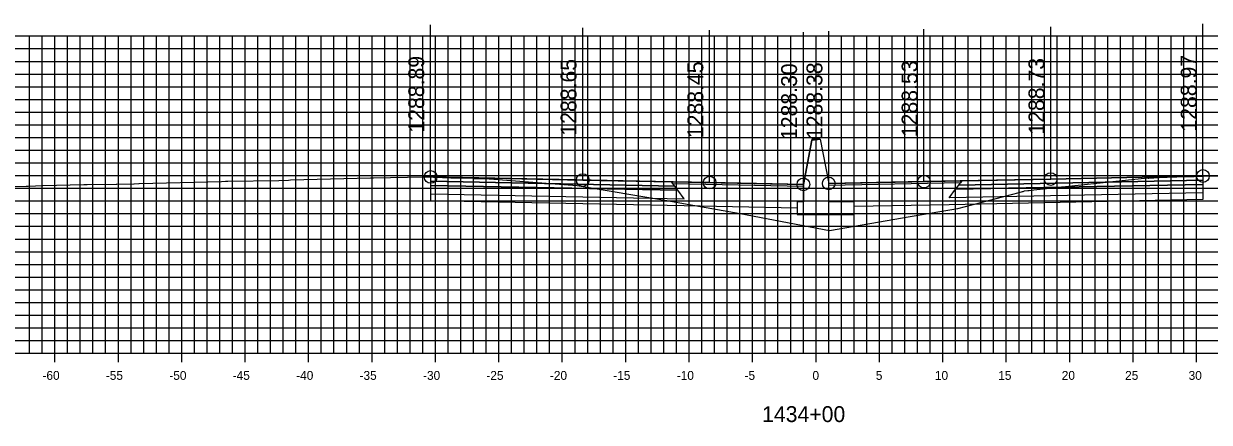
# Model space of a CAD drawing. Extents: x 674939 to 678919, y 750652 to 765176.
# Drawn here: x 678686.1 to 678779.5, y 758577.1 to 758608.5 of the extents above; entities that cross this region are included whole.
import ezdxf

# ---------------------------------------------------------------- set-up
doc = ezdxf.new("R2010")
doc.units = 0
for name, color, linetype in [('R_Alt Surface', 7, 'Continuous'), ('R_Axis', 7, 'Continuous'), ('R_Axis Annot', 7, 'Continuous'), ('R_Exist Surface', 7, 'Continuous'), ('R_Fin Surface', 7, 'Continuous'), ('R_Grid', 7, 'Continuous'), ('R_No Plot', 7, 'Continuous'), ('R_Proposed Road', 7, 'Continuous'), ('R_Xsect Elev', 7, 'Continuous')]:
    doc.layers.add(name, color=color, linetype=linetype)

msp = doc.modelspace()

# ---------------------------------------------------------------- linework, layer by layer
for points in [[(678748.203, 758599.35), (678747.533, 758595.85)], [(678748.863, 758599.426), (678748.863, 758599.426), (678748.203, 758599.426), (678748.203, 758599.35)], [(678748.863, 758599.426), (678749.533, 758595.926)]]:
    msp.add_lwpolyline(points)
at = {"layer": 'R_Alt Surface'}
for points in [[(678718.146, 758596.108), (678718.146, 758595.778), (678737.646, 758595.388), (678737.396, 758595.723)], [(678718.146, 758595.778), (678718.146, 758595.118), (678738.146, 758594.718), (678737.646, 758595.388)], [(678779.032, 758595.856), (678779.032, 758595.196), (678759.032, 758594.796), (678759.532, 758595.466)], [(678779.032, 758596.186), (678779.032, 758595.856), (678759.532, 758595.466), (678759.782, 758595.801)]]:
    msp.add_lwpolyline(points, close=True, dxfattribs=at)
for points in [[(678718.146, 758595.118), (678718.146, 758594.578), (678738.146, 758594.178), (678747.033, 758594)], [(678779.032, 758595.196), (678779.032, 758594.656), (678759.032, 758594.256), (678751.533, 758594.106)]]:
    msp.add_lwpolyline(points, dxfattribs=at)
at = {"layer": 'R_Axis'}
for p, q in [((678688.533, 758581.851), (678688.533, 758583.251)), ((678693.533, 758581.851), (678693.533, 758583.251)), ((678698.533, 758581.851), (678698.533, 758583.251)), ((678703.533, 758581.851), (678703.533, 758583.251)), ((678708.533, 758581.851), (678708.533, 758583.251)), ((678713.533, 758581.851), (678713.533, 758583.251)), ((678718.533, 758581.851), (678718.533, 758583.251)), ((678723.533, 758581.851), (678723.533, 758583.251)), ((678728.533, 758581.851), (678728.533, 758583.251)), ((678733.533, 758581.851), (678733.533, 758583.251)), ((678738.533, 758581.851), (678738.533, 758583.251)), ((678743.533, 758581.851), (678743.533, 758583.251)), ((678748.533, 758581.851), (678748.533, 758583.251)), ((678753.533, 758581.851), (678753.533, 758583.251)), ((678758.533, 758581.851), (678758.533, 758583.251)), ((678763.533, 758581.851), (678763.533, 758583.251)), ((678768.533, 758581.851), (678768.533, 758583.251)), ((678773.533, 758581.851), (678773.533, 758583.251)), ((678778.533, 758581.851), (678778.533, 758583.251)), ((678598.533, 758582.551), (678898.533, 758582.551))]:
    msp.add_line(p, q, dxfattribs=at)
at = {"layer": 'R_Exist Surface'}
msp.add_lwpolyline([(678683.977, 758595.669), (678686.268, 758595.707), (678686.43, 758595.711), (678687.575, 758595.757), (678690.821, 758595.838), (678691.066, 758595.843), (678693.358, 758595.861), (678693.421, 758595.86), (678694.758, 758595.905), (678694.774, 758595.906), (678694.782, 758595.907), (678695.156, 758595.926), (678695.184, 758595.928), (678701.676, 758596.093), (678701.976, 758596.1), (678702.167, 758596.103), (678706.176, 758596.166), (678706.94, 758596.199), (678707.103, 758596.204), (678713.403, 758596.369), (678713.658, 758596.375), (678717.667, 758596.443), (678717.777, 758596.444), (678717.793, 758596.445), (678718.146, 758596.438), (678718.148, 758596.438), (678718.367, 758596.435), (678718.404, 758596.432), (678719.74, 758596.372), (678719.777, 758596.371), (678719.813, 758596.372), (678721.531, 758596.333), (678721.549, 758596.331), (678721.622, 758596.328), (678722.768, 758596.284), (678722.777, 758596.286), (678722.783, 758596.288), (678725.864, 758596.069), (678729.697, 758595.758), (678736.767, 758594.573), (678738.526, 758594.264), (678742.54, 758593.548), (678749.596, 758592.227), (678755.952, 758593.315), (678759.706, 758593.944), (678764.556, 758595.224), (678764.795, 758595.287), (678764.861, 758595.304), (678764.975, 758595.336), (678765.217, 758595.363), (678765.337, 758595.376), (678765.713, 758595.416), (678774.649, 758596.376), (678774.657, 758596.374), (678774.704, 758596.357), (678774.759, 758596.357), (678775.968, 758596.419), (678776.214, 758596.433), (678777.768, 758596.474), (678777.987, 758596.477), (678778.332, 758596.47), (678778.964, 758596.509), (678779.032, 758596.516), (678779.046, 758596.517), (678779.277, 758596.531), (678780.343, 758596.516)], dxfattribs=at)
at = {"layer": 'R_Fin Surface'}
for points in [[(678718.146, 758596.438), (678730.146, 758596.198), (678737.146, 758596.058), (678740.146, 758595.998), (678747.533, 758595.85), (678748.203, 758599.35), (678748.863, 758599.426), (678749.533, 758595.926), (678757.032, 758596.076), (678760.032, 758596.136), (678767.032, 758596.276), (678779.032, 758596.516)], [(678747.533, 758595.85), (678740.146, 758595.998), (678730.146, 758596.198), (678718.146, 758596.438)], [(678779.032, 758596.516), (678767.032, 758596.276), (678757.032, 758596.076), (678749.533, 758595.926)]]:
    msp.add_lwpolyline(points, dxfattribs=at)
for points in [[(678718.146, 758596.438), (678718.146, 758596.108), (678737.396, 758595.723), (678737.146, 758596.058)], [(678737.146, 758596.058), (678747.533, 758595.85), (678747.537, 758595.693), (678737.265, 758595.898)], [(678759.913, 758595.976), (678749.533, 758595.769), (678749.533, 758595.926), (678760.032, 758596.136)], [(678779.032, 758596.516), (678779.032, 758596.186), (678759.782, 758595.801), (678760.032, 758596.136)]]:
    msp.add_lwpolyline(points, close=True, dxfattribs=at)
at = {"layer": 'R_Grid'}
for p, q in [((678598.533, 758607.551), (678898.533, 758607.551)), ((678686.533, 758582.551), (678686.533, 758607.551)), ((678687.533, 758582.551), (678687.533, 758607.551)), ((678688.533, 758582.551), (678688.533, 758607.551)), ((678689.533, 758582.551), (678689.533, 758607.551)), ((678690.533, 758582.551), (678690.533, 758607.551)), ((678691.533, 758582.551), (678691.533, 758607.551)), ((678692.533, 758582.551), (678692.533, 758607.551)), ((678693.533, 758582.551), (678693.533, 758607.551)), ((678694.533, 758582.551), (678694.533, 758607.551)), ((678695.533, 758582.551), (678695.533, 758607.551)), ((678696.533, 758582.551), (678696.533, 758607.551)), ((678697.533, 758582.551), (678697.533, 758607.551)), ((678698.533, 758582.551), (678698.533, 758607.551)), ((678699.533, 758582.551), (678699.533, 758607.551)), ((678700.533, 758582.551), (678700.533, 758607.551)), ((678701.533, 758582.551), (678701.533, 758607.551)), ((678702.533, 758582.551), (678702.533, 758607.551)), ((678703.533, 758582.551), (678703.533, 758607.551)), ((678704.533, 758582.551), (678704.533, 758607.551)), ((678705.533, 758582.551), (678705.533, 758607.551)), ((678706.533, 758582.551), (678706.533, 758607.551)), ((678707.533, 758582.551), (678707.533, 758607.551)), ((678708.533, 758582.551), (678708.533, 758607.551)), ((678709.533, 758582.551), (678709.533, 758607.551)), ((678710.533, 758582.551), (678710.533, 758607.551)), ((678711.533, 758582.551), (678711.533, 758607.551)), ((678712.533, 758582.551), (678712.533, 758607.551)), ((678713.533, 758582.551), (678713.533, 758607.551)), ((678714.533, 758582.551), (678714.533, 758607.551)), ((678715.533, 758582.551), (678715.533, 758607.551)), ((678716.533, 758582.551), (678716.533, 758607.551)), ((678717.533, 758582.551), (678717.533, 758607.551)), ((678718.533, 758582.551), (678718.533, 758607.551)), ((678719.533, 758582.551), (678719.533, 758607.551)), ((678720.533, 758582.551), (678720.533, 758607.551)), ((678721.533, 758582.551), (678721.533, 758607.551)), ((678722.533, 758582.551), (678722.533, 758607.551)), ((678723.533, 758582.551), (678723.533, 758607.551)), ((678724.533, 758582.551), (678724.533, 758607.551)), ((678725.533, 758582.551), (678725.533, 758607.551)), ((678726.533, 758582.551), (678726.533, 758607.551)), ((678727.533, 758582.551), (678727.533, 758607.551)), ((678728.533, 758582.551), (678728.533, 758607.551)), ((678729.533, 758582.551), (678729.533, 758607.551)), ((678730.533, 758582.551), (678730.533, 758607.551)), ((678731.533, 758582.551), (678731.533, 758607.551)), ((678732.533, 758582.551), (678732.533, 758607.551)), ((678733.533, 758582.551), (678733.533, 758607.551)), ((678734.533, 758582.551), (678734.533, 758607.551)), ((678735.533, 758582.551), (678735.533, 758607.551)), ((678736.533, 758582.551), (678736.533, 758607.551)), ((678737.533, 758582.551), (678737.533, 758607.551)), ((678738.533, 758582.551), (678738.533, 758607.551)), ((678739.533, 758582.551), (678739.533, 758607.551)), ((678740.533, 758582.551), (678740.533, 758607.551)), ((678741.533, 758582.551), (678741.533, 758607.551)), ((678742.533, 758582.551), (678742.533, 758607.551)), ((678743.533, 758582.551), (678743.533, 758607.551)), ((678744.533, 758582.551), (678744.533, 758607.551)), ((678745.533, 758582.551), (678745.533, 758607.551)), ((678746.533, 758582.551), (678746.533, 758607.551)), ((678747.533, 758582.551), (678747.533, 758607.551)), ((678748.533, 758582.551), (678748.533, 758607.551)), ((678749.533, 758582.551), (678749.533, 758607.551)), ((678750.533, 758582.551), (678750.533, 758607.551)), ((678751.533, 758582.551), (678751.533, 758607.551)), ((678752.533, 758582.551), (678752.533, 758607.551)), ((678753.533, 758582.551), (678753.533, 758607.551)), ((678754.533, 758582.551), (678754.533, 758607.551)), ((678755.533, 758582.551), (678755.533, 758607.551)), ((678756.533, 758582.551), (678756.533, 758607.551)), ((678757.533, 758582.551), (678757.533, 758607.551)), ((678758.533, 758582.551), (678758.533, 758607.551)), ((678759.533, 758582.551), (678759.533, 758607.551)), ((678760.533, 758582.551), (678760.533, 758607.551)), ((678761.533, 758582.551), (678761.533, 758607.551)), ((678762.533, 758582.551), (678762.533, 758607.551)), ((678763.533, 758582.551), (678763.533, 758607.551)), ((678764.533, 758582.551), (678764.533, 758607.551)), ((678765.533, 758582.551), (678765.533, 758607.551)), ((678766.533, 758582.551), (678766.533, 758607.551)), ((678767.533, 758582.551), (678767.533, 758607.551)), ((678768.533, 758582.551), (678768.533, 758607.551)), ((678769.533, 758582.551), (678769.533, 758607.551)), ((678770.533, 758582.551), (678770.533, 758607.551)), ((678771.533, 758582.551), (678771.533, 758607.551)), ((678772.533, 758582.551), (678772.533, 758607.551)), ((678773.533, 758582.551), (678773.533, 758607.551)), ((678774.533, 758582.551), (678774.533, 758607.551)), ((678775.533, 758582.551), (678775.533, 758607.551)), ((678776.533, 758582.551), (678776.533, 758607.551)), ((678777.533, 758582.551), (678777.533, 758607.551)), ((678778.533, 758582.551), (678778.533, 758607.551)), ((678598.533, 758606.551), (678898.533, 758606.551)), ((678598.533, 758605.551), (678898.533, 758605.551)), ((678598.533, 758604.551), (678898.533, 758604.551)), ((678598.533, 758603.551), (678898.533, 758603.551)), ((678598.533, 758602.551), (678898.533, 758602.551)), ((678598.533, 758601.551), (678898.533, 758601.551)), ((678598.533, 758600.551), (678898.533, 758600.551)), ((678598.533, 758599.551), (678898.533, 758599.551)), ((678598.533, 758598.551), (678898.533, 758598.551)), ((678598.533, 758597.551), (678898.533, 758597.551)), ((678598.533, 758596.551), (678898.533, 758596.551)), ((678598.533, 758595.551), (678898.533, 758595.551)), ((678598.533, 758594.551), (678898.533, 758594.551)), ((678598.533, 758593.551), (678898.533, 758593.551)), ((678598.533, 758592.551), (678898.533, 758592.551)), ((678598.533, 758591.551), (678898.533, 758591.551)), ((678598.533, 758590.551), (678898.533, 758590.551)), ((678598.533, 758589.551), (678898.533, 758589.551)), ((678598.533, 758588.551), (678898.533, 758588.551)), ((678598.533, 758587.551), (678898.533, 758587.551)), ((678598.533, 758586.551), (678898.533, 758586.551)), ((678598.533, 758585.551), (678898.533, 758585.551)), ((678598.533, 758584.551), (678898.533, 758584.551)), ((678598.533, 758583.551), (678898.533, 758583.551)), ((678598.533, 758582.551), (678898.533, 758582.551))]:
    msp.add_line(p, q, dxfattribs=at)
at = {"layer": 'R_No Plot'}
for centre in [(678718.146, 758596.438), (678730.146, 758596.198), (678767.032, 758596.276), (678779.032, 758596.516), (678740.146, 758595.998), (678747.533, 758595.85), (678749.533, 758595.926), (678757.032, 758596.076)]:
    msp.add_circle(centre, 0.5, dxfattribs=at)
at = {"layer": 'R_Proposed Road'}
msp.add_lwpolyline([(678747.533, 758595.85), (678747.533, 758594.475), (678747.033, 758594.475), (678747.033, 758593.475), (678751.533, 758593.475), (678751.533, 758594.475), (678749.533, 758594.475), (678749.533, 758595.926)], dxfattribs=at)
at = {"layer": 'R_Xsect Elev'}
for p, q in [((678718.146, 758596.438), (678718.146, 758608.438)), ((678730.146, 758596.198), (678730.146, 758608.198)), ((678740.146, 758595.998), (678740.146, 758607.998)), ((678749.533, 758595.926), (678749.533, 758607.926)), ((678757.032, 758596.076), (678757.032, 758608.076)), ((678767.032, 758596.276), (678767.032, 758608.276)), ((678779.032, 758596.516), (678779.032, 758608.516)), ((678747.533, 758595.85), (678747.533, 758607.85))]:
    msp.add_line(p, q, dxfattribs=at)

# ---------------------------------------------------------------- texts
at = {"layer": 'R_Axis Annot'}
for s, height, p in [('-60', 0.7, (678687.552, 758580.451)), ('-55', 0.7, (678692.546, 758580.451)), ('-50', 0.7, (678697.552, 758580.451)), ('-45', 0.7, (678702.546, 758580.451)), ('-40', 0.7, (678707.552, 758580.451)), ('-35', 0.7, (678712.546, 758580.451)), ('-30', 0.7, (678717.552, 758580.451)), ('-25', 0.7, (678722.546, 758580.451)), ('-20', 0.7, (678727.552, 758580.451)), ('-15', 0.7, (678732.546, 758580.451)), ('-10', 0.7, (678737.552, 758580.451)), ('-5', 0.7, (678742.896, 758580.451)), ('0', 0.7, (678748.252, 758580.451)), ('5', 0.7, (678753.246, 758580.451)), ('10', 0.7, (678757.902, 758580.451)), ('15', 0.7, (678762.896, 758580.451)), ('20', 0.7, (678767.902, 758580.451)), ('25', 0.7, (678772.896, 758580.451)), ('30', 0.7, (678777.902, 758580.451)), ('1434+00', 1.25, (678744.281, 758577.126))]:
    msp.add_text(s, height=height, dxfattribs=at).set_placement(p)
at = {"layer": 'R_Xsect Elev'}
for s, p in [('1288.89', (678717.646, 758599.938)), ('1288.65', (678729.646, 758599.698)), ('1288.45', (678739.646, 758599.498)), ('1288.30', (678747.033, 758599.35)), ('1288.38', (678749.033, 758599.426)), ('1288.53', (678756.532, 758599.576)), ('1288.73', (678766.532, 758599.776)), ('1288.97', (678778.532, 758600.016))]:
    msp.add_text(s, height=1.25, rotation=90, dxfattribs=at).set_placement(p)

doc.saveas('drawing.dxf')
